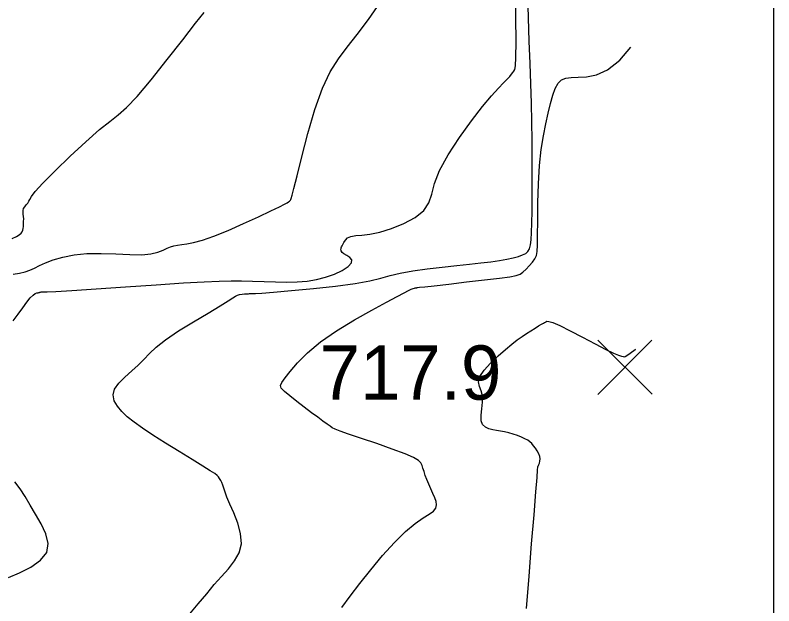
# Model space of a CAD drawing. Extents: x 2566142 to 2571431, y 418755 to 421584.
# Drawn here: x 2571198.2 to 2571407.8, y 419800.8 to 419964.2 of the extents above; entities that cross this region are included whole.
import ezdxf

# ---------------------------------------------------------------- set-up
doc = ezdxf.new("R2010")
doc.units = 0
for name, color, linetype in [('Contour_ADS_Major', 7, 'Continuous'), ('Contour_ADS_Minor', 7, 'Continuous'), ('Contour_ADS_Spot_Elevation', 7, 'Continuous'), ('Contour_ADS_State_Plane_Border', 7, 'Continuous')]:
    doc.layers.add(name, color=color, linetype=linetype)

# ---------------------------------------------------------------- blocks, each defined once
blk = doc.blocks.new('S750')
at = {"layer": 'Contour_ADS_Spot_Elevation'}
for p, q in [((-0.5, 0.498), (0.5, -0.498)), ((-0.498, -0.5), (0.498, 0.5))]:
    blk.add_line(p, q, dxfattribs=at)

msp = doc.modelspace()

# ---------------------------------------------------------------- linework, layer by layer
at = {"layer": 'Contour_ADS_Major'}
for points in [[(2571336.63, 419892.16), (2571337.69, 419892.55), (2571338.49, 419893.1), (2571339.34, 419893.9), (2571340.25, 419894.86), (2571341.09, 419895.88), (2571341.77, 419896.83), (2571342.21, 419897.7), (2571342.44, 419898.81), (2571342.53, 419900.54), (2571342.56, 419903.29), (2571342.58, 419907.32), (2571342.65, 419912.24), (2571342.8, 419917.5), (2571343.1, 419922.57), (2571343.56, 419927.02), (2571344.15, 419930.84), (2571344.81, 419934.17), (2571345.48, 419937.11), (2571346.11, 419939.75), (2571346.74, 419942.05), (2571347.42, 419943.94), (2571348.21, 419945.36), (2571349.15, 419946.26), (2571350.33, 419946.75), (2571351.83, 419946.97), (2571353.72, 419947.05), (2571356.07, 419947.17), (2571358.82, 419947.7), (2571361.89, 419949.07), (2571365.23, 419951.7), (2571368.28, 419955.29)], [(2571288.5, 419800.35), (2571290.77, 419803.48), (2571293.41, 419807), (2571296.46, 419810.85), (2571299.73, 419814.77), (2571303, 419818.4), (2571306.07, 419821.44), (2571308.72, 419823.64), (2571310.92, 419825.15), (2571312.61, 419826.2), (2571313.79, 419827.04), (2571314.44, 419827.86), (2571314.65, 419828.74), (2571314.52, 419829.7), (2571314.15, 419830.76), (2571313.64, 419831.94), (2571313.07, 419833.21), (2571312.48, 419834.49), (2571311.95, 419835.74), (2571311.51, 419836.9), (2571311.17, 419837.95), (2571310.87, 419838.89), (2571310.61, 419839.7), (2571310.29, 419840.39), (2571309.63, 419841.07), (2571308.28, 419841.85), (2571305.91, 419842.88), (2571302.35, 419844.21), (2571298.1, 419845.7), (2571293.86, 419847.15), (2571290.33, 419848.35), (2571287.99, 419849.17), (2571286.63, 419849.69), (2571285.83, 419850.09), (2571285.19, 419850.52), (2571284.36, 419851.13), (2571283.25, 419851.94), (2571281.84, 419852.98), (2571280.11, 419854.26), (2571278.09, 419855.77), (2571275.99, 419857.37), (2571274.07, 419858.88), (2571272.58, 419860.13), (2571271.74, 419861.02), (2571271.54, 419861.76), (2571271.92, 419862.61), (2571272.82, 419863.85), (2571274.22, 419865.69), (2571276.21, 419868.05), (2571278.94, 419870.8), (2571282.53, 419873.81), (2571287.03, 419876.91), (2571291.95, 419879.92), (2571296.74, 419882.64), (2571300.83, 419884.85), (2571303.77, 419886.42), (2571305.7, 419887.44), (2571306.9, 419888.04), (2571307.64, 419888.38), (2571308.15, 419888.58), (2571308.51, 419888.69), (2571308.75, 419888.74), (2571308.91, 419888.77), (2571309.02, 419888.79), (2571309.1, 419888.81), (2571309.17, 419888.82), (2571309.23, 419888.84), (2571309.39, 419888.86), (2571309.96, 419888.93), (2571311.36, 419889.09), (2571313.98, 419889.38), (2571318.02, 419889.84), (2571322.9, 419890.4), (2571327.83, 419890.97), (2571332.02, 419891.47), (2571334.88, 419891.84), (2571336.63, 419892.16)]]:
    msp.add_lwpolyline(points, dxfattribs=at)
at = {"layer": 'Contour_ADS_Minor'}
for points in [[(2571205.12, 419887.59), (2571205.23, 419887.62), (2571205.38, 419887.64), (2571205.58, 419887.64), (2571205.95, 419887.64), (2571207.01, 419887.67), (2571209.42, 419887.8), (2571213.82, 419888.06), (2571220.55, 419888.51), (2571228.73, 419889.06), (2571237.17, 419889.63), (2571244.69, 419890.12), (2571250.4, 419890.46), (2571254.58, 419890.66), (2571257.84, 419890.73), (2571260.75, 419890.71), (2571263.79, 419890.62), (2571266.96, 419890.51), (2571270.14, 419890.41), (2571273.23, 419890.38), (2571276.12, 419890.44), (2571278.85, 419890.66), (2571281.45, 419891.06), (2571283.97, 419891.7), (2571286.4, 419892.58), (2571288.56, 419893.62), (2571290.22, 419894.7), (2571291.16, 419895.69), (2571291.24, 419896.5), (2571290.69, 419897.16), (2571289.85, 419897.7), (2571289.03, 419898.16), (2571288.51, 419898.59), (2571288.26, 419898.99), (2571288.19, 419899.33), (2571288.23, 419899.62), (2571288.31, 419899.85), (2571288.41, 419900.08), (2571288.55, 419900.37), (2571288.75, 419900.78), (2571289.02, 419901.34), (2571289.43, 419901.98), (2571290.06, 419902.58), (2571290.98, 419903.02), (2571292.28, 419903.24), (2571294, 419903.37), (2571296.2, 419903.62), (2571298.95, 419904.17), (2571302.21, 419905.15), (2571305.62, 419906.54), (2571308.74, 419908.25), (2571311.12, 419910.17), (2571312.5, 419912.28), (2571313.29, 419914.7), (2571314.08, 419917.62), (2571315.45, 419921.23), (2571317.84, 419925.58), (2571320.93, 419930.31), (2571324.26, 419934.92), (2571327.35, 419938.91), (2571329.84, 419941.9), (2571331.72, 419944.01), (2571333.11, 419945.46), (2571334.11, 419946.48), (2571334.83, 419947.24), (2571335.33, 419947.84), (2571335.69, 419948.31), (2571335.97, 419948.68), (2571336.21, 419949.11), (2571336.42, 419950.16), (2571336.57, 419952.51), (2571336.62, 419956.83), (2571336.57, 419963.52), (2571336.44, 419971.93)], [(2571263.75, 419887.17), (2571264.56, 419887.21), (2571266.35, 419887.34), (2571269.6, 419887.59), (2571274.57, 419888.01), (2571280.59, 419888.57), (2571286.75, 419889.22), (2571292.18, 419889.95), (2571296.21, 419890.7), (2571299.22, 419891.45), (2571301.82, 419892.18), (2571304.62, 419892.86), (2571308.09, 419893.47), (2571312.06, 419894.01), (2571316.2, 419894.49), (2571320.19, 419894.92), (2571323.76, 419895.31), (2571326.89, 419895.67), (2571329.63, 419896.01), (2571332.01, 419896.36), (2571334.06, 419896.71), (2571335.81, 419897.08), (2571337.26, 419897.47), (2571338.4, 419897.88), (2571339.25, 419898.31), (2571339.86, 419898.86), (2571340.29, 419899.61), (2571340.57, 419900.66), (2571340.77, 419902.09), (2571340.89, 419904.05), (2571340.97, 419906.64), (2571341.02, 419910.02), (2571341.05, 419914.23), (2571341.06, 419919.07), (2571341.05, 419924.26), (2571341.01, 419929.53), (2571340.94, 419934.69), (2571340.83, 419939.83), (2571340.68, 419945.16), (2571340.48, 419950.85), (2571340.23, 419957.02), (2571339.99, 419963.47), (2571339.82, 419969.9)], [(2571197.68, 419892.54), (2571199.42, 419892.81), (2571200.95, 419893.18), (2571202.26, 419893.66), (2571203.51, 419894.25), (2571204.89, 419894.93), (2571206.58, 419895.7), (2571208.74, 419896.52), (2571211.39, 419897.29), (2571214.5, 419897.92), (2571218.05, 419898.28), (2571221.98, 419898.32), (2571226.02, 419898.15), (2571229.85, 419897.97), (2571233.16, 419897.95), (2571235.73, 419898.21), (2571237.64, 419898.68), (2571239.07, 419899.23), (2571240.18, 419899.74), (2571241.15, 419900.12), (2571242.08, 419900.39), (2571243.07, 419900.58), (2571244.23, 419900.75), (2571245.66, 419900.96), (2571247.5, 419901.32), (2571249.92, 419901.99), (2571253.08, 419903.08), (2571257.01, 419904.66), (2571261.31, 419906.54), (2571265.43, 419908.43), (2571268.87, 419910.05), (2571271.22, 419911.19), (2571272.63, 419911.91), (2571273.39, 419912.33), (2571273.76, 419912.57), (2571273.99, 419912.75), (2571274.15, 419912.9), (2571274.27, 419913.05), (2571274.36, 419913.22), (2571274.48, 419913.51), (2571274.73, 419914.36), (2571275.23, 419916.26), (2571276.09, 419919.71), (2571277.39, 419924.99), (2571279.07, 419931.41), (2571281.01, 419938.05), (2571283.09, 419943.98), (2571285.23, 419948.54), (2571287.5, 419952.1), (2571289.96, 419955.31), (2571292.71, 419958.8), (2571295.8, 419963.02), (2571299.12, 419967.77)], [(2571197.42, 419902.46), (2571198.53, 419902.93), (2571199.32, 419903.41), (2571199.85, 419903.87), (2571200.18, 419904.3), (2571200.36, 419904.72), (2571200.44, 419905.19), (2571200.48, 419905.73), (2571200.52, 419906.38), (2571200.55, 419907.1), (2571200.56, 419907.84), (2571200.52, 419908.53), (2571200.45, 419909.14), (2571200.38, 419909.68), (2571200.38, 419910.18), (2571200.52, 419910.68), (2571200.83, 419911.19), (2571201.25, 419911.7), (2571201.67, 419912.21), (2571202, 419912.7), (2571202.23, 419913.21), (2571202.68, 419914.01), (2571203.76, 419915.41), (2571205.87, 419917.74), (2571209.24, 419921.15), (2571213.41, 419925.17), (2571217.72, 419929.17), (2571221.53, 419932.52), (2571224.39, 419934.8), (2571226.69, 419936.58), (2571229.01, 419938.62), (2571231.92, 419941.71), (2571235.8, 419946.34), (2571240.22, 419951.88), (2571244.52, 419957.4), (2571248.07, 419961.98), (2571250.39, 419964.93)], [(2571197.64, 419879.69), (2571199.05, 419881.49), (2571200.32, 419883.23), (2571201.44, 419884.78), (2571202.39, 419885.99), (2571203.16, 419886.77), (2571203.77, 419887.19), (2571204.22, 419887.37), (2571204.54, 419887.43), (2571204.75, 419887.47), (2571204.88, 419887.5), (2571204.96, 419887.53), (2571205.03, 419887.56), (2571205.12, 419887.59)], [(2571245.97, 419798.11), (2571248.75, 419801.37), (2571251.12, 419804.21), (2571253.21, 419806.71), (2571255.18, 419808.98), (2571257.11, 419811.12), (2571258.83, 419813.25), (2571260.12, 419815.51), (2571260.72, 419818), (2571260.5, 419820.81), (2571259.69, 419823.74), (2571258.59, 419826.55), (2571257.52, 419829), (2571256.73, 419830.9), (2571256.2, 419832.32), (2571255.84, 419833.38), (2571255.55, 419834.21), (2571255.28, 419834.91), (2571255, 419835.52), (2571254.7, 419836.04), (2571254.38, 419836.49), (2571254, 419836.9), (2571253.33, 419837.42), (2571252.12, 419838.22), (2571250.1, 419839.49), (2571247.14, 419841.31), (2571243.55, 419843.52), (2571239.78, 419845.86), (2571236.26, 419848.08), (2571233.36, 419849.99), (2571231.04, 419851.64), (2571229.19, 419853.13), (2571227.68, 419854.57), (2571226.45, 419856.05), (2571225.6, 419857.57), (2571225.29, 419859.15), (2571225.67, 419860.78), (2571226.82, 419862.44), (2571228.5, 419864.12), (2571230.41, 419865.79), (2571232.23, 419867.41), (2571233.77, 419868.98), (2571235.28, 419870.59), (2571237.16, 419872.37), (2571239.78, 419874.44), (2571243.37, 419876.86), (2571247.48, 419879.41), (2571251.5, 419881.82), (2571254.85, 419883.81), (2571257.06, 419885.19), (2571258.34, 419886.04), (2571259.06, 419886.5), (2571259.59, 419886.75), (2571260.21, 419886.91), (2571260.91, 419887.01), (2571261.6, 419887.08), (2571262.2, 419887.13), (2571262.66, 419887.15), (2571262.98, 419887.17), (2571263.23, 419887.17), (2571263.44, 419887.17), (2571263.75, 419887.17)], [(2571329.57, 419867.98), (2571331.66, 419869.96), (2571333.7, 419871.76), (2571335.46, 419873.21), (2571336.94, 419874.36), (2571338.25, 419875.31), (2571339.48, 419876.13), (2571340.68, 419876.91), (2571341.83, 419877.62), (2571342.83, 419878.23), (2571343.62, 419878.69), (2571344.15, 419879), (2571344.48, 419879.19), (2571344.69, 419879.31), (2571344.86, 419879.42), (2571345.1, 419879.53), (2571345.66, 419879.51), (2571346.76, 419879.17), (2571348.68, 419878.33), (2571351.54, 419876.89), (2571354.96, 419875.1), (2571358.42, 419873.27), (2571361.41, 419871.72), (2571363.55, 419870.69), (2571364.92, 419870.12), (2571365.72, 419869.86), (2571366.16, 419869.76), (2571366.43, 419869.73), (2571366.73, 419869.81), (2571367.23, 419870.11), (2571368.12, 419870.72), (2571369.54, 419871.71), (2571369.69, 419871.82)], [(2571339.5, 419800.16), (2571340.19, 419809.09), (2571340.9, 419818), (2571341.55, 419826.04), (2571342.07, 419832.36), (2571342.4, 419836.36), (2571342.56, 419838.43), (2571342.63, 419839.21), (2571342.64, 419839.36), (2571342.65, 419839.41), (2571342.68, 419839.5), (2571342.75, 419839.67), (2571342.86, 419839.93), (2571343.03, 419840.33), (2571343.18, 419840.84), (2571343.26, 419841.46), (2571343.18, 419842.15), (2571342.9, 419842.91), (2571342.47, 419843.69), (2571341.95, 419844.44), (2571341.42, 419845.12), (2571340.92, 419845.7), (2571340.41, 419846.2), (2571339.81, 419846.64), (2571339.05, 419847.07), (2571338.09, 419847.51), (2571336.97, 419847.95), (2571335.77, 419848.34), (2571334.56, 419848.67), (2571333.41, 419848.93), (2571332.3, 419849.13), (2571331.21, 419849.31), (2571330.14, 419849.52), (2571329.07, 419849.8), (2571328.11, 419850.24), (2571327.36, 419850.95), (2571326.95, 419852.04), (2571326.92, 419853.56), (2571327.12, 419855.36), (2571327.31, 419857.21), (2571327.29, 419858.91), (2571326.92, 419860.31), (2571326.45, 419861.54), (2571326.22, 419862.78), (2571326.58, 419864.23), (2571327.77, 419866.01), (2571329.57, 419867.98)], [(2571196.39, 419808.7), (2571199.4, 419810), (2571202.51, 419811.58), (2571205.19, 419813.46), (2571206.92, 419815.63), (2571207.32, 419818.11), (2571206.66, 419820.78), (2571205.35, 419823.52), (2571203.81, 419826.2), (2571202.36, 419828.71), (2571200.99, 419831.04), (2571199.62, 419833.19), (2571198.13, 419835.15)]]:
    msp.add_lwpolyline(points, dxfattribs=at)
at = {"layer": 'Contour_ADS_State_Plane_Border'}
msp.add_lwpolyline([(2566164.43, 418777.5), (2571407.81, 418777.5), (2571407.81, 421561.67), (2566164.43, 421561.67), (2566164.43, 418777.5)], close=True, dxfattribs=at)

# ---------------------------------------------------------------- block references
at = {"layer": 'Contour_ADS_Spot_Elevation', "xscale": 15, "yscale": 15}
msp.add_blockref('S750', (2571366.67, 419866.83), dxfattribs=at)

# ---------------------------------------------------------------- texts
at = {"layer": 'Contour_ADS_Spot_Elevation'}
msp.add_text('717.9', height=15, dxfattribs=at).set_placement((2571282.33, 419857.85))

doc.saveas('drawing.dxf')
